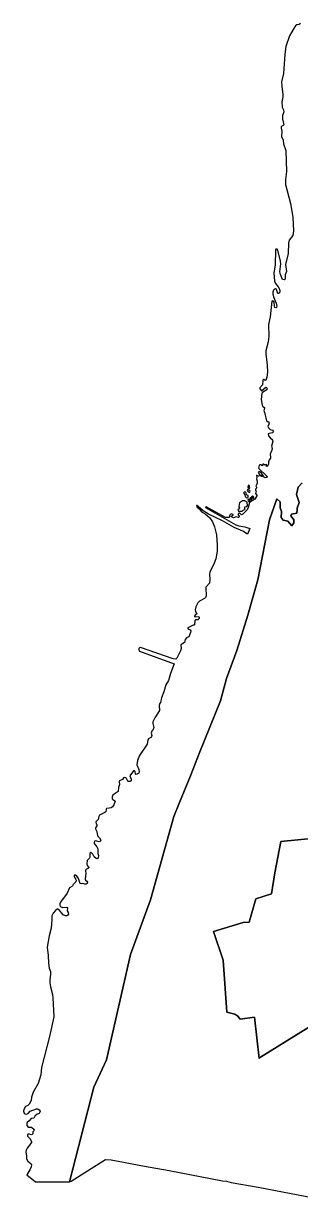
# Model space of a CAD drawing. Extents: x 369010 to 735936, y 6377141 to 6616555.
# Drawn here: x 521082 to 523151, y 6414663 to 6423495 of the extents above; entities that cross this region are included whole.
import ezdxf

# ---------------------------------------------------------------- set-up
doc = ezdxf.new("R2010")
doc.units = 0
doc.header["$LTSCALE"] = 40
doc.layers.add('3', color=7, linetype='Continuous', lineweight=13)

msp = doc.modelspace()

# ---------------------------------------------------------------- linework, layer by layer
at = {"layer": '3'}
for points in [[(523158.15, 6423495.35), (523149.21, 6423489.39), (523132.82, 6423485.25), (523121.4, 6423477.31), (523110.65, 6423463.9), (523076.88, 6423404.49), (523048.75, 6423324.55), (523041.8, 6423265.79), (523035.01, 6423155.9), (523030.54, 6423120.65), (523016.48, 6423057.76), (523017.96, 6423023.16), (523027.73, 6422966.73), (523027.73, 6422947.53), (523018.13, 6422907.97), (523020.94, 6422869.25), (523031.04, 6422848.06), (523032.86, 6422834.16), (523023.26, 6422806.19), (523023.76, 6422778.72), (523033.69, 6422736.02), (523029.72, 6422730.88), (523018.46, 6422727.91), (523013.99, 6422720.79), (523014.32, 6422711.85), (523017.96, 6422689.67), (523017.14, 6422650.28), (523028.06, 6422622.81), (523031.7, 6422593.19), (523049.41, 6422544.86), (523054.38, 6422386.47), (523047.09, 6422327.72), (523045.94, 6422288.66)], [(523045.94, 6422288.66), (523083.67, 6422146.99), (523100.88, 6422044.37), (523105.52, 6421943.58), (523100.88, 6421907.5), (523075.23, 6421873.57), (523069.27, 6421851.07), (523066.46, 6421771.79), (523047.76, 6421689.2), (523053.05, 6421637.73), (523044.28, 6421612.74), (523043.29, 6421581.29), (523036.17, 6421575.83), (523023.76, 6421577.32), (523008.03, 6421616.38), (523004.72, 6421635.25), (523010.85, 6421695.33), (523010.02, 6421716.35), (522990.33, 6421797.94), (522983.37, 6421805.72), (522974.93, 6421806.05), (522970.47, 6421797.28), (522968.81, 6421685.56), (522959.54, 6421627.64), (522963.68, 6421564.41), (522971.29, 6421546.7), (522991.48, 6421522.21), (523000.75, 6421504.5), (523004.72, 6421487.12), (523002.41, 6421476.7), (522994.79, 6421472.23), (522988.17, 6421473.39), (522978.24, 6421503.67), (522972.12, 6421506.98), (522965.33, 6421505.99), (522956.07, 6421498.05), (522951.6, 6421483.98), (522951.6, 6421469.41), (522956.89, 6421447.4), (522977.09, 6421400.89), (522982.71, 6421377.23), (522979.4, 6421368.46), (522973.28, 6421366.3), (522966.16, 6421368.46), (522962.85, 6421376.73), (522960.53, 6421408.67), (522955.74, 6421415.96), (522949.61, 6421417.94), (522944.48, 6421415.79), (522932.23, 6421298.78), (522918.33, 6421241.85), (522922.14, 6421151.81), (522916.18, 6421110.27), (522900.13, 6421044.23), (522899.8, 6421020.07), (522910.06, 6420937.15), (522911.38, 6420882.54), (522906.25, 6420846.62), (522898.47, 6420822.46), (522894.83, 6420820.8), (522887.55, 6420828.42), (522881.59, 6420827.75), (522876.79, 6420823.29), (522873.48, 6420788.7), (522854.12, 6420766.19), (522853.12, 6420758.41), (522866.36, 6420743.84), (522898.47, 6420770.16), (522904.93, 6420769), (522908.9, 6420757.91), (522906.25, 6420751.95), (522873.98, 6420732.26), (522870, 6420726.13), (522865.2, 6420679.46), (522870.34, 6420635.27), (522875.96, 6420627.16), (522889.2, 6420618.39), (522890.03, 6420611.44), (522883.24, 6420595.72), (522892.51, 6420573.54), (522904.93, 6420518.43), (522911.38, 6420513.63), (522920.15, 6420513.3), (522922.97, 6420497.08), (522914.69, 6420479.04), (522919.16, 6420465.63), (522930.41, 6420454.38), (522948.45, 6420449.74), (522955.74, 6420436.67), (522950.11, 6420428.23), (522923.79, 6420424.26), (522917.01, 6420420.28), (522919.82, 6420406.22), (522933.89, 6420388.84), (522944.81, 6420381.56), (522949.61, 6420374.77), (522950.94, 6420365.5), (522942.5, 6420328.76), (522945.64, 6420312.37), (522944.32, 6420298.14)], [(522944.32, 6420298.14), (522931.24, 6420269.34), (522935.05, 6420245.84), (522934.05, 6420238.73), (522923.79, 6420225.82), (522918.33, 6420211.25), (522919.16, 6420193.54), (522911.05, 6420178.32), (522903.77, 6420177.82), (522906.25, 6420189.57), (522902.11, 6420192.38), (522890.36, 6420185.93), (522881.92, 6420193.54), (522876.46, 6420193.54), (522873.65, 6420182.29), (522862.23, 6420188.74), (522854.94, 6420189.24), (522849.48, 6420185.1), (522843.85, 6420165.08), (522908.9, 6420102.52), (522908.07, 6420097.39), (522894, 6420092.59), (522887.71, 6420097.72), (522867.52, 6420101.03), (522859.08, 6420106.65), (522845.01, 6420103.51), (522833.76, 6420110.29), (522830.12, 6420108.97), (522832.1, 6420095.23), (522828.79, 6420083.65), (522835.25, 6420067.1), (522833.59, 6420048.23), (522823.5, 6420031.85), (522830.45, 6420016.95), (522821.68, 6420006.36), (522822.34, 6419999.9), (522827.3, 6419993.45), (522820.35, 6419974.25), (522830.95, 6419962.83), (522830.95, 6419957.2), (522815.55, 6419932.21), (522777.82, 6419907.06), (522767.72, 6419869.98), (522758.29, 6419851.78), (522725.68, 6419818.68), (522717.41, 6419815.04), (522702.85, 6419825.96), (522696.72, 6419827.12), (522688.28, 6419816.69), (522699.7, 6419805.6), (522699.2, 6419799.15), (522693.08, 6419795.51), (522677.36, 6419798.32), (522655.68, 6419793.02), (522641.11, 6419799.48), (522640.12, 6419804.77), (522655.01, 6419811.23), (522654.19, 6419817.19), (522641.11, 6419821.49), (522632.67, 6419816.03), (522626.22, 6419806.59), (522624.23, 6419795.34), (522595.76, 6419793.35), (522452.44, 6419873.62), (522446.81, 6419873.13), (522447.47, 6419868.33), (522673.39, 6419740.72), (522696.72, 6419732.61), (522742.24, 6419724.17), (522779.64, 6419711.6), (522762.43, 6419670.22), (522726.68, 6419691.24), (522660.64, 6419720.2), (522574.75, 6419769.19), (522469.32, 6419819.17), (522428.94, 6419844.99), (522392.69, 6419877.93), (522381.93, 6419885.54), (522379.12, 6419883.55), (522381.93, 6419873.46), (522400.14, 6419859.89), (522414.04, 6419842.01), (522426.95, 6419830.92), (522443.5, 6419822.48), (522478.59, 6419791.86), (522499.94, 6419762.74), (522514.34, 6419724.17), (522530.06, 6419663.76), (522535.02, 6419586.47), (522533.7, 6419542.62), (522524.1, 6419485.35), (522512.02, 6419451.26), (522479.58, 6419386.05), (522476.77, 6419370.49), (522479.91, 6419330.94), (522477.59, 6419301.64), (522449.29, 6419272.51), (522448.47, 6419247.19), (522452.44, 6419226.34), (522450.95, 6419208.63)], [(523170.56, 6420053.03), (523142.59, 6420022.91), (523129.02, 6419966.31), (523148.38, 6419906.39), (523133.32, 6419865.68), (523133.32, 6419854.92), (523131.17, 6419826.95), (523092.61, 6419820.66), (523086.15, 6419807.75), (523109.82, 6419777.8), (523109.82, 6419754.13), (523094.76, 6419732.78), (523064.8, 6419767.04), (523028.39, 6419775.65), (523013.33, 6419794.84), (523017.63, 6419839.86), (523007.04, 6419867.83), (523007.04, 6419912.85), (522981.22, 6419934.2), (522927.77, 6419777.8), (522839.88, 6419327.63), (522764.41, 6419063.81), (522680.5, 6418798.51), (522603.38, 6418588.49), (522558.36, 6418421.33), (522403.28, 6418037.85), (522334.76, 6417857.79), (522251.18, 6417658.35), (522208.65, 6417554.42), (522035.2, 6416930.63), (521884.1, 6416520.18), (521703.7, 6415730.89), (521609.36, 6415526.99), (521426.15, 6414816.81), (521438.23, 6414821.45), (521588.84, 6414916.45), (521697.08, 6414983.64), (521739.45, 6414980.99), (521989.19, 6414933.66), (522173.73, 6414902.71), (522573.26, 6414823.6), (522604.04, 6414820.79), (522639.62, 6414812.18), (522840.71, 6414776.1), (523441.16, 6414662.56)], [(523131.17, 6419826.95), (523133.32, 6419854.92), (523133.32, 6419865.68), (523148.38, 6419906.39), (523129.02, 6419966.31), (523142.59, 6420022.91), (523170.56, 6420053.03)], [(521259.48, 6416574.3), (521267.59, 6416512.07), (521268.92, 6416454.64), (521273.06, 6416417.73), (521282.99, 6416391.75), (521284.48, 6416373.21), (521278.52, 6416327.7), (521279.01, 6416307.51), (521282.82, 6416278.38), (521299.21, 6416220.29), (521302.52, 6416196.62), (521308.97, 6416053.46), (521276.53, 6415904.84), (521215.63, 6415674.62), (521211.16, 6415618.02), (521190.97, 6415552.48), (521153.89, 6415488.26), (521141.98, 6415450.2), (521138.5, 6415426.53), (521122.78, 6415398.23), (521114.83, 6415388.96), (521095.97, 6415380.52), (521083.72, 6415359.83), (521081.9, 6415345.93), (521086.04, 6415331.7), (521093.65, 6415326.57), (521104.08, 6415324.58), (521117.32, 6415328.06), (521132.71, 6415347.09), (521180.04, 6415362.81), (521189.48, 6415362.81), (521198.91, 6415356.85), (521206.19, 6415346.92), (521205.2, 6415338.15), (521198.41, 6415329.71), (521184.68, 6415324.75), (521166.31, 6415308.03), (521158.2, 6415294.96), (521139.66, 6415291.98), (521124.1, 6415273.27), (521108.55, 6415261.36), (521106.89, 6415254.41), (521106.39, 6415239.35), (521115.33, 6415226.44), (521141.48, 6415225.44), (521161.18, 6415208.23), (521160.18, 6415198.8), (521150.58, 6415190.85), (521150.58, 6415176.12), (521146.45, 6415170.99), (521139, 6415169.17), (521125.76, 6415175.13), (521114.5, 6415174.14), (521111.36, 6415170.17), (521112.52, 6415159.24), (521130.06, 6415141.86), (521142.64, 6415119.03), (521142.14, 6415112.24), (521109.87, 6415069.87), (521102.59, 6415055.31), (521099.11, 6415039.75), (521105.07, 6415010.95), (521104.57, 6414988.61), (521113.01, 6414972.06), (521139.49, 6414951.04), (521142.47, 6414944.75), (521139.99, 6414929.52), (521130.23, 6414906.68), (521106.23, 6414869.28), (521170.94, 6414815.82), (521419.53, 6414815.66), (521424.99, 6414816.48), (521426.15, 6414816.81), (521609.36, 6415526.99), (521703.7, 6415730.89), (521884.1, 6416520.18), (522035.2, 6416930.63), (522208.65, 6417554.42), (522251.18, 6417658.35), (522334.76, 6417857.79), (522403.28, 6418037.85), (522558.36, 6418421.33), (522603.38, 6418588.49), (522680.5, 6418798.51), (522764.41, 6419063.81), (522839.88, 6419327.63), (522927.77, 6419777.8), (522981.22, 6419934.2), (523007.04, 6419912.85), (523007.04, 6419867.83), (523017.63, 6419839.86), (523013.33, 6419794.84), (523028.39, 6419775.65), (523064.8, 6419767.04), (523094.76, 6419732.78), (523109.82, 6419754.13), (523109.82, 6419777.8), (523086.15, 6419807.75), (523092.61, 6419820.66), (523131.17, 6419826.95)], [(522450.95, 6419208.63), (522445.82, 6419196.22), (522437.87, 6419186.78), (522402.62, 6419166.59), (522390.21, 6419155.34), (522373.49, 6419126.21), (522369.69, 6419102.71), (522371.67, 6419089.8), (522382.43, 6419073.08), (522378.13, 6419067.29), (522372.33, 6419066.79), (522364.39, 6419056.37), (522363.4, 6419050.41), (522396, 6419052.39), (522399.81, 6419046.27), (522399.64, 6419037), (522388.06, 6419028.89), (522370.68, 6419028.89), (522366.54, 6419023.26), (522365.05, 6418990.66), (522361.24, 6418987.68), (522353.96, 6418988.01), (522313.41, 6418968.32), (522312.92, 6418960.21), (522332.12, 6418952.1), (522335.92, 6418945.15), (522334.27, 6418932.73), (522321.36, 6418901.62), (522303.98, 6418892.19), (522293.22, 6418880.93), (522288.75, 6418859.08), (522261.28, 6418840.38), (522263.1, 6418813.41), (522258.63, 6418795.2), (522230.5, 6418740.25), (522224.21, 6418733.96), (522204.68, 6418735.12), (521958.41, 6418821.02), (521950.96, 6418819.03), (521946.16, 6418813.41), (521945.66, 6418804.14), (521951.79, 6418792.06), (522210.8, 6418698.88), (522183.99, 6418626.88), (522169.92, 6418574.42), (522149.4, 6418540.82), (522134.84, 6418489.51), (522116.8, 6418442.18), (522109.02, 6418408.25), (522101.73, 6418398.98), (522098.09, 6418386.4), (522101.24, 6418348.84), (522065.99, 6418293.56), (522051.92, 6418262.61), (522051.42, 6418250.69), (522058.21, 6418222.06), (522050.93, 6418201.04), (522043.31, 6418193.43), (522037.85, 6418179.36), (522044.3, 6418161.82), (522042.48, 6418153.21), (522035.86, 6418145.76), (522019.15, 6418136), (522014.18, 6418127.72), (522008.22, 6418095.28), (521952.78, 6418010.55), (521935.57, 6417972.81), (521932.26, 6417940.87), (521946, 6417907.27), (521949.47, 6417889.4), (521946.66, 6417879.14), (521926.8, 6417869.7), (521920.84, 6417871.69), (521918.52, 6417891.88), (521913.39, 6417896.68), (521907.1, 6417895.85), (521879.96, 6417859.77), (521890.22, 6417832.96), (521889.06, 6417820.71), (521880.95, 6417815.42), (521867.88, 6417815.91), (521862.91, 6417819.39), (521855.13, 6417839.08), (521848.68, 6417845.04), (521840.24, 6417847.36), (521831.3, 6417843.55), (521823.03, 6417830.97), (521802.34, 6417820.38), (521799.19, 6417813.43), (521802.34, 6417793.07), (521793.4, 6417772.22), (521791.91, 6417741.77), (521761.29, 6417722.73), (521751.69, 6417713.47), (521747.72, 6417700.56), (521747.23, 6417685.83), (521751.2, 6417680.36), (521764.11, 6417674.41), (521768.08, 6417668.45), (521759.8, 6417641.31)], [(521759.8, 6417641.31), (521749.71, 6417626.08), (521738.45, 6417619.96), (521723.06, 6417615.49), (521704.86, 6417614.66), (521700.39, 6417608.87), (521697.9, 6417588.84), (521691.95, 6417583.05), (521660.83, 6417570.14), (521651.89, 6417563.68), (521646.6, 6417554.25), (521642.46, 6417531.58), (521624.75, 6417513.54), (521626.24, 6417498.48), (521631.7, 6417494.5), (521631.21, 6417484.24), (521621.77, 6417468.35), (521621.94, 6417461.57), (521630.38, 6417441.87), (521637.17, 6417409.6), (521652.06, 6417393.22), (521661.49, 6417376.5), (521659.34, 6417370.04), (521649.41, 6417364.58), (521620.95, 6417371.7), (521614.49, 6417369.22), (521611.18, 6417360.11), (521612.34, 6417352), (521632.7, 6417328.01), (521638.16, 6417311.46), (521638.82, 6417277.86), (521643.29, 6417262.47), (521642.13, 6417242.11), (521635.18, 6417237.31), (521627.73, 6417238.3), (521612.01, 6417252.21), (521601.58, 6417271.4), (521589.83, 6417283.65), (521583.71, 6417284.15), (521579.24, 6417278.69), (521578.91, 6417249.72), (521573.45, 6417239.13), (521559.05, 6417224.57), (521557.06, 6417198.75), (521560.21, 6417187.49), (521570.47, 6417172.43), (521568.48, 6417167.47), (521553.59, 6417159.69), (521547.3, 6417151.91), (521546.14, 6417143.8), (521547.79, 6417129.4), (521542.83, 6417085.71), (521547.3, 6417076.77), (521557.23, 6417070.81), (521561.7, 6417061.71), (521559.21, 6417051.12), (521552.1, 6417046.98), (521542.17, 6417046.48), (521525.62, 6417050.95), (521513.04, 6417048.47), (521507.58, 6417051.45), (521494, 6417089.02), (521482.09, 6417107.39), (521472.49, 6417114.34), (521464.88, 6417114.67), (521460.41, 6417110.2), (521460.74, 6417104.74), (521472.16, 6417088.36), (521475.96, 6417077.1), (521473.15, 6417065.35), (521452.96, 6417045.16), (521449.48, 6417033.74), (521444.85, 6417028.78), (521425.82, 6417020.33), (521407.94, 6416980.94), (521358.62, 6416912.1), (521353.66, 6416899.19), (521353.66, 6416889.26), (521357.46, 6416880.98), (521363.92, 6416877.17), (521375.17, 6416873.53), (521406.45, 6416874.53), (521411.75, 6416866.75), (521409.93, 6416846.89), (521416.71, 6416834.14), (521418.37, 6416822.72), (521413.73, 6416815.28), (521405.29, 6416810.81), (521396.19, 6416810.48), (521379.14, 6416818.42), (521346.71, 6416856.82), (521340.25, 6416860.62), (521333.13, 6416859.3), (521321.55, 6416849.53), (521303.18, 6416829.51), (521293.08, 6416810.48), (521294.08, 6416782.84), (521288.94, 6416717.96), (521272.89, 6416660.53), (521259.48, 6416574.3)], [(523394.16, 6417403.81), (523010.35, 6417366.4), (522965.5, 6417132.71), (522940.34, 6416974.49), (522823.17, 6416938.08), (522774.01, 6416762.31), (522728.99, 6416760.16), (522506.23, 6416691.64), (522580.04, 6416477.98), (522605.53, 6416088.55), (522665.44, 6416073.65), (522688.94, 6416058.59), (522706.16, 6416035.09), (522813.24, 6416049.98), (522849.65, 6415741.32), (522860.24, 6415749.93), (524090.27, 6416513.89)], [(524090.27, 6416513.89), (522860.24, 6415749.93), (522849.65, 6415741.32), (522813.24, 6416049.98), (522706.16, 6416035.09), (522688.94, 6416058.59), (522665.44, 6416073.65), (522605.53, 6416088.55), (522580.04, 6416477.98), (522506.23, 6416691.64), (522728.99, 6416760.16), (522774.01, 6416762.31), (522823.17, 6416938.08), (522940.34, 6416974.49), (522965.5, 6417132.71), (523010.35, 6417366.4), (523394.16, 6417403.81)]]:
    msp.add_lwpolyline(points, dxfattribs=at)
for points in [[(522850.64, 6420115.76), (522877.62, 6420106.16), (522881.92, 6420107.48), (522867.52, 6420127.84), (522854.94, 6420136.78), (522848.16, 6420137.6), (522841.7, 6420133.3)], [(522771.2, 6420035.82), (522766.4, 6420033.34), (522764.08, 6420025.23), (522765.74, 6420015.63), (522770.37, 6420011.16), (522774.84, 6420011.32), (522778.48, 6420017.94), (522775.34, 6420023.74), (522777.82, 6420031.68)], [(522744.72, 6419951.58), (522755.14, 6419942.8), (522763.25, 6419944.29), (522766.73, 6419948.43), (522766.4, 6419958.53), (522753.65, 6419964.15), (522750.84, 6419979.05), (522745.38, 6419984.51), (522737.93, 6419985.84), (522733.46, 6419982.69), (522734.29, 6419974.58), (522742.24, 6419963.66)], [(522773.18, 6419983.52), (522778.48, 6419985.5), (522780.96, 6419991.79), (522778.98, 6419996.59), (522762.1, 6420003.54), (522759.28, 6419997.92), (522765.74, 6419986.66)], [(522795.03, 6419926.25), (522794.7, 6419933.04), (522788.25, 6419941.15), (522781.79, 6419941.98), (522780.14, 6419936.35), (522789.07, 6419925.92)], [(522804.8, 6419938.34), (522808.77, 6419940.82), (522808.6, 6419946.28), (522796.52, 6419953.56), (522791.72, 6419950.42), (522792.71, 6419945.95)], [(522724.86, 6419919.3), (522702.35, 6419903.25), (522697.88, 6419895.64), (522697.22, 6419873.46), (522702.02, 6419867), (522698.71, 6419858.23), (522689.6, 6419850.95), (522694.74, 6419841.02), (522722.04, 6419841.02), (522728.5, 6419848.96), (522741.41, 6419854.09), (522743.89, 6419860.22), (522739.75, 6419867), (522743.56, 6419874.62), (522757.63, 6419877.43), (522762.76, 6419884.71), (522758.45, 6419907.72), (522751.83, 6419915.5), (522741.41, 6419919.47)], [(522777.32, 6419913.84), (522780.63, 6419916.49), (522779.8, 6419923.44), (522774.18, 6419930.56), (522768.55, 6419931.55), (522765.24, 6419928.57), (522767.72, 6419919.8), (522772.52, 6419914.5)]]:
    msp.add_lwpolyline(points, close=True, dxfattribs=at)

doc.saveas('drawing.dxf')
